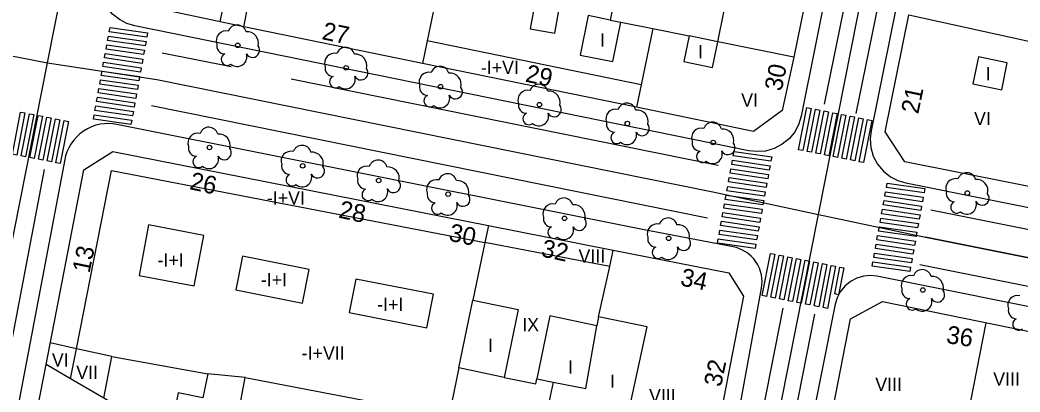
# Model space of a CAD drawing. Extents: x 282771 to 285132, y 4823109 to 4825496.
# Drawn here: x 284387.7 to 284500.5, y 4823241.9 to 4823283.8 of the extents above; entities that cross this region are included whole.
import ezdxf

# ---------------------------------------------------------------- set-up
doc = ezdxf.new("R2010")
doc.units = 0
for name, color, linetype in [('ACERA-BORDILLO', 7, 'Continuous'), ('ARBOL', 7, 'Continuous'), ('CALLE-EJE', 7, 'Continuous'), ('EDIFICIO', 7, 'Continuous'), ('INTERIOR-EDIFICIO', 7, 'Continuous'), ('MEDIANERA', 7, 'Continuous'), ('NUM-PORTAL', 7, 'Continuous'), ('PASO-PEATONES', 7, 'Continuous'), ('SENAL-VIARIA', 7, 'Continuous'), ('TXT-ALTURA-EDIFICIO', 7, 'Continuous')]:
    doc.layers.add(name, color=color, linetype=linetype)

msp = doc.modelspace()

# ---------------------------------------------------------------- linework, layer by layer
at = {"layer": 'ACERA-BORDILLO'}
for points in [[(284497.03, 4823378.54), (284475.84, 4823273), (284475.58, 4823272.13), (284475.14, 4823271.26), (284474.5, 4823270.48), (284473.71, 4823269.82), (284472.79, 4823269.34), (284471.82, 4823269.06), (284470.86, 4823268.99), (284469.95, 4823269.09), (284400.68, 4823283.18), (284399.81, 4823283.44), (284398.96, 4823283.88), (284398.18, 4823284.51), (284397.52, 4823285.3), (284397.04, 4823286.2), (284396.76, 4823287.17), (284396.68, 4823288.13), (284396.77, 4823289.03), (284416.95, 4823392.97)], [(284500.81, 4823355.82), (284483.71, 4823271.35)], [(284465.09, 4823219.08), (284471.36, 4823253.6), (284471.41, 4823253.96), (284471.43, 4823254.33), (284471.41, 4823254.71), (284471.35, 4823255.09), (284471.26, 4823255.48), (284471.12, 4823255.86), (284470.94, 4823256.23), (284470.73, 4823256.58), (284470.48, 4823256.91), (284470.2, 4823257.2), (284469.89, 4823257.47), (284469.57, 4823257.7), (284469.23, 4823257.89), (284468.88, 4823258.05), (284468.53, 4823258.17), (284468.18, 4823258.25), (284457.94, 4823260.22), (284416.73, 4823268.45), (284398.68, 4823272.06), (284398.23, 4823272.13), (284397.76, 4823272.16), (284397.28, 4823272.14), (284396.79, 4823272.08), (284396.3, 4823271.96), (284395.82, 4823271.79), (284395.35, 4823271.57), (284394.9, 4823271.31), (284394.49, 4823270.99), (284394.11, 4823270.64), (284393.77, 4823270.26), (284393.48, 4823269.85), (284393.24, 4823269.42), (284393.04, 4823268.98), (284392.89, 4823268.53), (284392.79, 4823268.09), (284381.17, 4823207.1)], [(284483.71, 4823271.35), (284483.61, 4823270.44), (284483.69, 4823269.47), (284483.97, 4823268.5), (284484.45, 4823267.59), (284485.1, 4823266.8), (284485.89, 4823266.16), (284486.75, 4823265.72), (284487.63, 4823265.46), (284550.9, 4823252.77)], [(284484.38, 4823254.94), (284483.65, 4823255.01), (284482.88, 4823254.95), (284482.11, 4823254.73), (284481.38, 4823254.34), (284480.74, 4823253.82), (284480.24, 4823253.19), (284479.88, 4823252.5), (284479.67, 4823251.8), (284459.15, 4823148.68)], [(284548.18, 4823241.76), (284547.73, 4823242.01), (284547.26, 4823242.21), (284546.54, 4823242.45), (284546.1, 4823242.55), (284484.38, 4823254.94)]]:
    msp.add_lwpolyline(points, dxfattribs=at)
at = {"layer": 'ARBOL'}
for centre in [(284412.3, 4823280.98), (284424.52, 4823278.45), (284435.17, 4823276.31), (284446.32, 4823274.29), (284456.24, 4823272.16), (284465.91, 4823270.02), (284409.11, 4823269.45), (284419.62, 4823267.4), (284428.19, 4823265.74), (284494.57, 4823264.32), (284436.03, 4823264.2), (284449.14, 4823261.47), (284460.9, 4823259.21), (284489.55, 4823253.39)]:
    msp.add_circle(centre, 0.255, dxfattribs=at)
for centre, radius, start, end in [((284410.97, 4823281.51), 1.1, 75.4318, 200.5561), ((284412.23, 4823282.24), 1.04, 15.6423, 161.3843), ((284413.36, 4823281.24), 1.27, 345.0327, 95.7993), ((284410.86, 4823280.94), 0.935, 168.599, 268.1324), ((284413.97, 4823280.41), 0.797, 208.9625, 38.991), ((284424.45, 4823279.71), 1.04, 15.6423, 161.3843), ((284411.1, 4823279.39), 0.672, 113.7367, 309.4725), ((284412.24, 4823279.69), 1.09, 228.9545, 17.928), ((284423.19, 4823278.98), 1.1, 75.4318, 200.5561), ((284425.58, 4823278.71), 1.27, 345.0327, 95.7993), ((284423.08, 4823278.41), 0.935, 168.599, 268.1324), ((284426.19, 4823277.88), 0.797, 208.9625, 38.991), ((284435.1, 4823277.57), 1.04, 15.6423, 161.3843), ((284423.32, 4823276.86), 0.672, 113.7367, 309.4725), ((284424.46, 4823277.16), 1.09, 228.9545, 17.928), ((284433.84, 4823276.84), 1.1, 75.4318, 200.5561), ((284436.23, 4823276.57), 1.27, 345.0327, 95.7993), ((284433.73, 4823276.27), 0.935, 168.599, 268.1324), ((284436.84, 4823275.74), 0.797, 208.9625, 38.991), ((284444.99, 4823274.82), 1.1, 75.4318, 200.5561), ((284446.25, 4823275.55), 1.04, 15.6423, 161.3843), ((284447.38, 4823274.55), 1.27, 345.0327, 95.7993), ((284433.97, 4823274.72), 0.672, 113.7367, 309.4725), ((284435.11, 4823275.02), 1.09, 228.9545, 17.928), ((284444.88, 4823274.25), 0.935, 168.599, 268.1324), ((284447.99, 4823273.72), 0.797, 208.9625, 38.991), ((284454.91, 4823272.69), 1.1, 75.4318, 200.5561), ((284456.17, 4823273.42), 1.04, 15.6423, 161.3843), ((284457.3, 4823272.42), 1.27, 345.0327, 95.7993), ((284445.12, 4823272.7), 0.672, 113.7367, 309.4725), ((284446.26, 4823273), 1.09, 228.9545, 17.928), ((284409.04, 4823270.71), 1.04, 15.6423, 161.3843), ((284454.8, 4823272.12), 0.935, 168.599, 268.1324), ((284457.91, 4823271.59), 0.797, 208.9625, 38.991), ((284464.58, 4823270.55), 1.1, 75.4318, 200.5561), ((284465.84, 4823271.28), 1.04, 15.6423, 161.3843), ((284466.97, 4823270.28), 1.27, 345.0327, 95.7993), ((284407.78, 4823269.98), 1.1, 75.4318, 200.5561), ((284410.17, 4823269.71), 1.27, 345.0327, 95.7993), ((284455.04, 4823270.57), 0.672, 113.7367, 309.4725), ((284456.18, 4823270.87), 1.09, 228.9545, 17.928), ((284464.47, 4823269.98), 0.935, 168.599, 268.1324), ((284407.67, 4823269.41), 0.935, 168.599, 268.1324), ((284410.78, 4823268.88), 0.797, 208.9625, 38.991), ((284418.29, 4823267.93), 1.1, 75.4318, 200.5561), ((284419.55, 4823268.66), 1.04, 15.6423, 161.3843), ((284464.71, 4823268.43), 0.672, 113.7367, 309.4725), ((284465.85, 4823268.73), 1.09, 228.9545, 17.928), ((284467.58, 4823269.45), 0.797, 208.9625, 38.991), ((284407.91, 4823267.86), 0.672, 113.7367, 309.4725), ((284409.05, 4823268.16), 1.09, 228.9545, 17.928), ((284420.68, 4823267.66), 1.27, 345.0327, 95.7993), ((284428.12, 4823267), 1.04, 15.6423, 161.3843), ((284418.18, 4823267.36), 0.935, 168.599, 268.1324), ((284421.29, 4823266.83), 0.797, 208.9625, 38.991), ((284426.86, 4823266.27), 1.1, 75.4318, 200.5561), ((284429.25, 4823266), 1.27, 345.0327, 95.7993), ((284418.42, 4823265.81), 0.672, 113.7367, 309.4725), ((284419.56, 4823266.11), 1.09, 228.9545, 17.928), ((284426.75, 4823265.7), 0.935, 168.599, 268.1324), ((284429.86, 4823265.17), 0.797, 208.9625, 38.991), ((284434.7, 4823264.73), 1.1, 75.4318, 200.5561), ((284435.96, 4823265.46), 1.04, 15.6423, 161.3843), ((284437.09, 4823264.46), 1.27, 345.0327, 95.7993), ((284493.24, 4823264.85), 1.1, 75.4318, 200.5561), ((284494.5, 4823265.58), 1.04, 15.6423, 161.3843), ((284495.63, 4823264.58), 1.27, 345.0327, 95.7993), ((284426.99, 4823264.15), 0.672, 113.7367, 309.4725), ((284428.13, 4823264.45), 1.09, 228.9545, 17.928), ((284493.13, 4823264.28), 0.935, 168.599, 268.1324), ((284434.59, 4823264.16), 0.935, 168.599, 268.1324), ((284437.7, 4823263.63), 0.797, 208.9625, 38.991), ((284449.07, 4823262.73), 1.04, 15.6423, 161.3843), ((284493.37, 4823262.73), 0.672, 113.7367, 309.4725), ((284494.51, 4823263.03), 1.09, 228.9545, 17.928), ((284496.24, 4823263.75), 0.797, 208.9625, 38.991), ((284434.83, 4823262.61), 0.672, 113.7367, 309.4725), ((284435.97, 4823262.91), 1.09, 228.9545, 17.928), ((284447.81, 4823262), 1.1, 75.4318, 200.5561), ((284450.2, 4823261.73), 1.27, 345.0327, 95.7993), ((284447.7, 4823261.43), 0.935, 168.599, 268.1324), ((284450.81, 4823260.9), 0.797, 208.9625, 38.991), ((284460.83, 4823260.47), 1.04, 15.6423, 161.3843), ((284447.94, 4823259.88), 0.672, 113.7367, 309.4725), ((284449.08, 4823260.18), 1.09, 228.9545, 17.928), ((284459.57, 4823259.74), 1.1, 75.4318, 200.5561), ((284461.96, 4823259.47), 1.27, 345.0327, 95.7993), ((284459.46, 4823259.17), 0.935, 168.599, 268.1324), ((284462.57, 4823258.64), 0.797, 208.9625, 38.991), ((284459.7, 4823257.62), 0.672, 113.7367, 309.4725), ((284460.84, 4823257.92), 1.09, 228.9545, 17.928), ((284489.48, 4823254.65), 1.04, 15.6423, 161.3843), ((284488.22, 4823253.92), 1.1, 75.4318, 200.5561), ((284490.61, 4823253.65), 1.27, 345.0327, 95.7993), ((284488.11, 4823253.35), 0.935, 168.599, 268.1324), ((284491.22, 4823252.82), 0.797, 208.9625, 38.991), ((284488.35, 4823251.8), 0.672, 113.7367, 309.4725), ((284489.49, 4823252.1), 1.09, 228.9545, 17.928), ((284500.23, 4823251.66), 1.1, 75.4318, 200.5561), ((284500.12, 4823251.09), 0.935, 168.599, 268.1324), ((284500.36, 4823249.54), 0.672, 113.7367, 309.4725)]:
    msp.add_arc(centre, radius, start, end, dxfattribs=at)
at = {"layer": 'CALLE-EJE'}
for points in [[(284390.83, 4823279.02), (284394.1, 4823295.56), (284416.02, 4823404.73)], [(284477.79, 4823261.9), (284484.43, 4823295.56), (284503.79, 4823388.88)], [(284333.73, 4823290.17), (284390.83, 4823279.02)], [(284367.23, 4823159.74), (284390.83, 4823279.02)], [(284390.83, 4823279.02), (284403.16, 4823277.14), (284465.88, 4823264.46), (284477.79, 4823261.9)], [(284454.21, 4823143), (284477.79, 4823261.9)], [(284477.79, 4823261.9), (284489.85, 4823259.35), (284545.94, 4823248.15), (284556.33, 4823246.8)]]:
    msp.add_lwpolyline(points, dxfattribs=at)
at = {"layer": 'EDIFICIO'}
for points in [[(284492.76, 4823367.28), (284489.8, 4823352.66), (284484.43, 4823326.14), (284482.4, 4823316.14), (284480.42, 4823306.33), (284478.24, 4823295.56), (284478.05, 4823294.62), (284475.02, 4823279.66), (284473.71, 4823273.62), (284470.47, 4823271.28), (284457.27, 4823274.01), (284433.12, 4823278.95), (284412.98, 4823283.08), (284402.34, 4823285.32), (284399.13, 4823289), (284400.37, 4823295.56), (284401.68, 4823302.53)], [(284505.88, 4823264.18), (284487.51, 4823267.86), (284485.29, 4823271.22), (284487.97, 4823284.42), (284502.85, 4823281.15)], [(284440.58, 4823260.65), (284454.65, 4823257.88), (284467.69, 4823255.31), (284469.33, 4823252.68), (284465.84, 4823234.7), (284462.8, 4823219.22), (284457.85, 4823193.86), (284454.57, 4823177.08), (284450.16, 4823154.48), (284446.34, 4823151.97), (284419.9, 4823157.21), (284378.76, 4823165.37), (284376, 4823169.12), (284387.07, 4823226.36), (284390.68, 4823244.97), (284394.94, 4823266.95), (284398.22, 4823269), (284440.58, 4823260.65)], [(284545.81, 4823224.77), (284542.56, 4823208.32), (284540.51, 4823197.86), (284538.55, 4823187.89), (284536.41, 4823177.03), (284534.68, 4823168.26), (284533.11, 4823160.3), (284531.36, 4823151.44), (284528.64, 4823137.65), (284526.58, 4823136.03), (284464.2, 4823148.41), (284462.13, 4823151.51), (284465.36, 4823168.01), (284468.45, 4823183.8), (284473.41, 4823209.24), (284476.65, 4823225.8), (284481.41, 4823250.14), (284485.01, 4823252.09), (284528.47, 4823243.21), (284545.91, 4823239.64), (284548.13, 4823236.68), (284545.81, 4823224.77)]]:
    msp.add_lwpolyline(points, dxfattribs=at)
at = {"layer": 'INTERIOR-EDIFICIO'}
for points in [[(284456.66, 4823295.56), (284454.28, 4823283.83), (284451.83, 4823284.33), (284450.93, 4823279.89), (284454.6, 4823279.14), (284455.49, 4823283.59), (284459.09, 4823282.86), (284463.19, 4823282.04), (284462.61, 4823279.15), (284465.82, 4823278.49), (284466.42, 4823281.38), (284469.28, 4823295.56)], [(284446.13, 4823287.58), (284445.28, 4823282.84), (284448.05, 4823282.35), (284448.9, 4823287.09), (284446.13, 4823287.58)], [(284412.98, 4823283.08), (284413.47, 4823285.53), (284410.78, 4823285.98), (284410.28, 4823283.63)], [(284498.45, 4823275.97), (284499.06, 4823279.02), (284495.82, 4823279.68), (284495.2, 4823276.63), (284498.45, 4823275.97)], [(284401.19, 4823255.03), (284407.4, 4823253.87), (284408.46, 4823259.55), (284402.25, 4823260.72), (284401.19, 4823255.03)], [(284412.1, 4823253.41), (284419.62, 4823251.91), (284420.37, 4823255.7), (284412.85, 4823257.19), (284412.1, 4823253.41)], [(284424.88, 4823250.86), (284433.63, 4823249.13), (284434.37, 4823252.91), (284425.62, 4823254.63), (284424.88, 4823250.86)], [(284438.8, 4823252.24), (284443.91, 4823251.19), (284442.35, 4823243.53), (284437.23, 4823244.6), (284438.8, 4823252.24)], [(284446.98, 4823238.8), (284445.66, 4823232.55), (284443.68, 4823223.14), (284445.68, 4823222.73), (284446.12, 4823222.64), (284447.22, 4823227.96), (284455.48, 4823226.16), (284456.57, 4823231.17), (284448.31, 4823232.97), (284449.48, 4823238.35), (284455.8, 4823236.94), (284458.47, 4823249.24), (284452.99, 4823250.36), (284452.78, 4823249.36), (284447.5, 4823250.46), (284446.02, 4823243.39), (284447.87, 4823243), (284446.98, 4823238.8)], [(284405.9, 4823236.06), (284405.13, 4823231.99), (284399.57, 4823233.05), (284400.71, 4823239.07), (284397.19, 4823241.18), (284398.1, 4823245.88), (284408.93, 4823243.94), (284408.37, 4823241.22), (284405.58, 4823241.79), (284404.59, 4823236.87), (284405.91, 4823236.1)], [(284411.2, 4823233.02), (284413.12, 4823243.52), (284436.11, 4823239.13)]]:
    msp.add_lwpolyline(points, dxfattribs=at)
at = {"layer": 'MEDIANERA'}
for points in [[(284434.4, 4823285.1), (284433.65, 4823281.49)], [(284454.28, 4823283.83), (284455.49, 4823283.59)], [(284459.09, 4823282.86), (284457.78, 4823276.51)], [(284433.65, 4823281.49), (284433.12, 4823278.95)], [(284457.78, 4823276.51), (284433.65, 4823281.49)], [(284475.02, 4823279.66), (284466.43, 4823281.39), (284463.19, 4823282.04)], [(284457.78, 4823276.51), (284457.27, 4823274.01)], [(284394.12, 4823246.77), (284398.05, 4823266.87), (284440.16, 4823258.74), (284440.17, 4823258.74)], [(284440.58, 4823260.65), (284440.17, 4823258.74)], [(284440.17, 4823258.74), (284438.8, 4823252.24)], [(284454.24, 4823256.03), (284440.17, 4823258.74)], [(284454.24, 4823256.03), (284454.65, 4823257.88)], [(284452.99, 4823250.36), (284454.24, 4823256.03)], [(284447.87, 4823243), (284451.56, 4823242.29), (284452.78, 4823249.36)], [(284494.95, 4823240.86), (284496.7, 4823249.7)], [(284394.12, 4823246.77), (284391.16, 4823247.45)], [(284393.45, 4823243.36), (284394.12, 4823246.77)], [(284398.1, 4823245.88), (284394.12, 4823246.77)], [(284393.45, 4823243.36), (284390.68, 4823244.97)], [(284437.23, 4823244.6), (284436.11, 4823239.13)], [(284397.19, 4823241.18), (284393.45, 4823243.36)], [(284413.12, 4823243.52), (284408.93, 4823243.94)], [(284442.35, 4823243.53), (284445.9, 4823242.81), (284446.02, 4823243.39)]]:
    msp.add_lwpolyline(points, dxfattribs=at)
at = {"layer": 'PASO-PEATONES'}
for points in [[(284402.05, 4823281.9), (284397.81, 4823282.51), (284397.9, 4823283.01), (284402.14, 4823282.39)], [(284401.87, 4823280.91), (284397.63, 4823281.53), (284397.72, 4823282.02), (284401.96, 4823281.4)], [(284401.69, 4823279.93), (284397.45, 4823280.55), (284397.54, 4823281.04), (284401.78, 4823280.42)], [(284401.51, 4823278.94), (284397.27, 4823279.56), (284397.36, 4823280.05), (284401.6, 4823279.43)], [(284401.16, 4823276.97), (284396.91, 4823277.59), (284396.98, 4823277.93), (284397, 4823278.08), (284401.24, 4823277.47), (284401.18, 4823277.11)], [(284401.33, 4823277.96), (284397.09, 4823278.58), (284397.18, 4823279.07), (284401.42, 4823278.45)], [(284400.98, 4823275.99), (284396.74, 4823276.61), (284396.82, 4823277.1), (284401.07, 4823276.48)], [(284400.8, 4823275), (284396.56, 4823275.62), (284396.65, 4823276.12), (284400.89, 4823275.5)], [(284400.62, 4823274.02), (284396.38, 4823274.64), (284396.47, 4823275.13), (284400.71, 4823274.51)], [(284400.44, 4823273.04), (284396.2, 4823273.65), (284396.29, 4823274.15), (284400.53, 4823273.53)], [(284476.01, 4823269.11), (284475.52, 4823269.21), (284476.46, 4823273.96), (284476.95, 4823273.87)], [(284476.99, 4823268.92), (284476.5, 4823269.02), (284477.44, 4823273.77), (284477.93, 4823273.67)], [(284477.97, 4823268.73), (284477.48, 4823268.82), (284478.42, 4823273.58), (284478.91, 4823273.48)], [(284387.38, 4823268.61), (284386.89, 4823268.71), (284387.82, 4823273.46), (284388.31, 4823273.37)], [(284388.36, 4823268.42), (284387.87, 4823268.52), (284388.8, 4823273.27), (284389.3, 4823273.17)], [(284389.34, 4823268.23), (284388.85, 4823268.32), (284389.79, 4823273.08), (284390.28, 4823272.98)], [(284390.32, 4823268.03), (284389.83, 4823268.13), (284390.77, 4823272.88), (284391.26, 4823272.79)], [(284391.3, 4823267.84), (284390.81, 4823267.94), (284391.75, 4823272.69), (284392.24, 4823272.59)], [(284392.28, 4823267.65), (284391.79, 4823267.74), (284392.73, 4823272.5), (284393.22, 4823272.4)], [(284396.08, 4823272.66), (284396.02, 4823272.67), (284396.11, 4823273.16), (284400.35, 4823272.54), (284400.26, 4823272.05)], [(284478.96, 4823268.53), (284478.47, 4823268.63), (284479.4, 4823273.38), (284479.89, 4823273.29)], [(284479.94, 4823268.34), (284479.45, 4823268.44), (284480.38, 4823273.19), (284480.87, 4823273.09)], [(284480.92, 4823268.15), (284480.43, 4823268.24), (284481.36, 4823273), (284481.85, 4823272.9)], [(284481.9, 4823267.95), (284481.41, 4823268.05), (284482.35, 4823272.8), (284482.84, 4823272.71)], [(284482.88, 4823267.76), (284482.39, 4823267.86), (284483.33, 4823272.61), (284483.82, 4823272.51)], [(284472.42, 4823267.9), (284468.18, 4823268.52), (284468.27, 4823269.02), (284472.51, 4823268.4)], [(284472.24, 4823266.92), (284468, 4823267.54), (284468.09, 4823268.03), (284472.33, 4823267.41)], [(284472.06, 4823265.93), (284467.82, 4823266.55), (284467.91, 4823267.05), (284472.15, 4823266.43)], [(284471.88, 4823264.95), (284467.64, 4823265.57), (284467.73, 4823266.06), (284471.97, 4823265.44)], [(284471.7, 4823263.97), (284467.46, 4823264.59), (284467.55, 4823265.08), (284471.79, 4823264.46)], [(284489.69, 4823264.33), (284485.45, 4823264.95), (284485.54, 4823265.44), (284489.78, 4823264.82)], [(284471.52, 4823262.98), (284467.28, 4823263.6), (284467.35, 4823263.94), (284467.37, 4823264.09), (284471.61, 4823263.47), (284471.55, 4823263.12)], [(284489.33, 4823262.36), (284485.09, 4823262.98), (284485.18, 4823263.47), (284489.42, 4823262.85)], [(284489.51, 4823263.34), (284485.27, 4823263.96), (284485.36, 4823264.46), (284489.6, 4823263.84)], [(284471.35, 4823262), (284467.1, 4823262.62), (284467.19, 4823263.11), (284471.43, 4823262.49)], [(284489.15, 4823261.38), (284484.91, 4823261.99), (284485, 4823262.49), (284489.24, 4823261.87)], [(284470.99, 4823260.03), (284466.75, 4823260.65), (284466.84, 4823261.14), (284471.08, 4823260.52)], [(284471.17, 4823261.01), (284466.93, 4823261.63), (284467.01, 4823262.12), (284471.26, 4823261.5)], [(284488.97, 4823260.39), (284484.73, 4823261.01), (284484.82, 4823261.5), (284489.06, 4823260.88)], [(284470.81, 4823259.04), (284466.57, 4823259.66), (284466.66, 4823260.15), (284470.9, 4823259.54)], [(284488.8, 4823259.41), (284484.55, 4823260.03), (284484.62, 4823260.37), (284484.64, 4823260.52), (284488.88, 4823259.9), (284488.82, 4823259.54)], [(284466.45, 4823258.67), (284466.39, 4823258.68), (284466.48, 4823259.17), (284470.72, 4823258.55), (284470.63, 4823258.06)], [(284488.62, 4823258.42), (284484.38, 4823259.04), (284484.46, 4823259.53), (284488.71, 4823258.91)], [(284488.44, 4823257.44), (284484.2, 4823258.06), (284484.29, 4823258.55), (284488.53, 4823257.93)], [(284471.92, 4823252.67), (284471.43, 4823252.76), (284472.36, 4823257.52), (284472.86, 4823257.42)], [(284472.9, 4823252.47), (284472.41, 4823252.57), (284473.35, 4823257.32), (284473.84, 4823257.23)], [(284473.88, 4823252.28), (284473.39, 4823252.38), (284474.33, 4823257.13), (284474.82, 4823257.03)], [(284474.86, 4823252.09), (284474.37, 4823252.18), (284475.31, 4823256.94), (284475.8, 4823256.84)], [(284475.84, 4823251.89), (284475.35, 4823251.99), (284476.29, 4823256.74), (284476.78, 4823256.65)], [(284488.08, 4823255.47), (284483.84, 4823256.09), (284483.93, 4823256.58), (284488.17, 4823255.96)], [(284488.26, 4823256.45), (284484.02, 4823257.07), (284484.11, 4823257.56), (284488.35, 4823256.95)], [(284476.82, 4823251.7), (284476.33, 4823251.8), (284477.27, 4823256.55), (284477.76, 4823256.45)], [(284477.81, 4823251.51), (284477.31, 4823251.6), (284478.25, 4823256.36), (284478.74, 4823256.26)], [(284478.79, 4823251.31), (284478.3, 4823251.41), (284479.23, 4823256.16), (284479.72, 4823256.07)], [(284480.03, 4823252.86), (284479.62, 4823252.95), (284480.21, 4823255.97), (284480.63, 4823255.89)]]:
    msp.add_lwpolyline(points, close=True, dxfattribs=at)
at = {"layer": 'SENAL-VIARIA'}
for points in [[(284500.87, 4823356.89), (284499.15, 4823357.26), (284481.98, 4823273.3)], [(284483.17, 4823307.69), (284485.16, 4823307.33), (284478.43, 4823274.36)], [(284403.77, 4823280.15), (284411.55, 4823278.58)], [(284403.16, 4823277.14), (284465.88, 4823264.46)], [(284418.34, 4823277.2), (284466.49, 4823267.47)], [(284402.57, 4823274.2), (284465.29, 4823261.52)], [(284371.96, 4823169.63), (284390.5, 4823266.99)], [(284546.55, 4823251.19), (284490.46, 4823262.39)], [(284545.94, 4823248.15), (284489.85, 4823259.35)], [(284545.31, 4823245.01), (284489.23, 4823256.21)], [(284473.77, 4823251.33), (284466.89, 4823216.4), (284464.95, 4823216.79)], [(284467.41, 4823191.89), (284465.87, 4823192.21), (284477.39, 4823250.67)]]:
    msp.add_lwpolyline(points, dxfattribs=at)

# ---------------------------------------------------------------- texts
at = {"layer": 'NUM-PORTAL'}
for s, rotation, p in [('27', 347.98, (284421.7, 4823281.69)), ('29', 347.98, (284444.64, 4823276.9)), ('30', 78.35, (284473.63, 4823275.73)), ('21', 78.12, (284489.03, 4823273.16)), ('26', 347.98, (284406.78, 4823264.77)), ('28', 347.98, (284423.59, 4823261.56)), ('30', 347.98, (284436.01, 4823258.97)), ('32', 347.98, (284446.43, 4823257.19)), ('13', 78.35, (284395.58, 4823255.22)), ('34', 347.98, (284462.11, 4823253.93)), ('36', 350.61, (284492.11, 4823247.43)), ('32', 78.35, (284466.8, 4823242.39))]:
    msp.add_text(s, height=2, rotation=rotation, dxfattribs=at).set_placement(p)
at = {"layer": 'TXT-ALTURA-EDIFICIO'}
for s, p in [('I', (284453.17, 4823280.82)), ('I', (284464.22, 4823279.52)), ('-I+VI', (284439.71, 4823277.74)), ('I', (284496.66, 4823277.05)), ('VI', (284469.07, 4823274.05)), ('VI', (284495.33, 4823271.98)), ('-I+VI', (284415.58, 4823263.03)), ('VIII', (284450.72, 4823256.48)), ('-I+I', (284403.26, 4823256.02)), ('-I+I', (284414.9, 4823253.8)), ('-I+I', (284428.02, 4823251.02)), ('IX', (284444.38, 4823248.73)), ('I', (284440.52, 4823246.4)), ('-I+VII', (284419.51, 4823245.53)), ('VI', (284391.34, 4823244.76)), ('I', (284449.55, 4823243.94)), ('VII', (284394.09, 4823243.35)), ('I', (284454.28, 4823242.36)), ('VIII', (284484.19, 4823242)), ('VIII', (284497.49, 4823242.61)), ('VIII', (284458.68, 4823240.74))]:
    msp.add_text(s, height=1.5, rotation=0, dxfattribs=at).set_placement(p)

doc.saveas('drawing.dxf')
